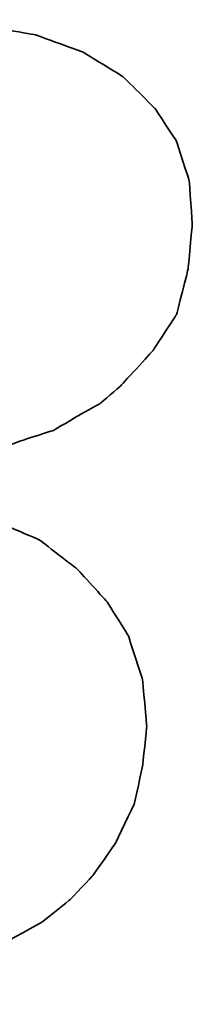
# Model space of a CAD drawing. Header units: millimetres. Extents: x 2891 to 6329, y -1599 to 860.
# Tile 496 of 620: x 5476.582 to 5477.4, y -563.04 to -558.368. Entities that reach past the tile are written whole.
import ezdxf

# ---------------------------------------------------------------- set-up
doc = ezdxf.new("R2010")
doc.units = ezdxf.units.MM
doc.layers.add('DIM', color=4, linetype='CONTINUOUS')
doc.layers.add('layer 1', color=7, linetype='CONTINUOUS')

# ---------------------------------------------------------------- blocks, each defined once
blk = doc.blocks.new('TBI MOTION logo(完整正式版)')
at = {"layer": 'layer 1', "color": 22, "lineweight": 35}
blk.add_open_spline([(-64.65375, -6.863749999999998), (-64.65375, -6.863749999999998), (-64.84375, -7.296249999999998), (-64.84375, -7.296249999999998), (-64.84375, -7.296249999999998), (-64.84375, -7.296249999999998), (-64.86875, -7.34375), (-64.86875, -7.34375), (-64.86875, -7.34375), (-64.86875, -7.34375), (-64.86875, -7.36875), (-64.86875, -7.36875), (-64.86875, -7.36875), (-64.86875, -7.36875), (-65.15375, -7.653749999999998), (-65.15375, -7.653749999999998), (-65.15375, -7.653749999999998), (-65.15375, -7.653749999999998), (-65.17875, -7.653749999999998), (-65.17875, -7.653749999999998), (-65.17875, -7.653749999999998), (-65.17875, -7.653749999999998), (-65.20375, -7.678749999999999), (-65.20375, -7.678749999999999), (-65.20375, -7.678749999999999), (-65.20375, -7.678749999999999), (-65.58875, -7.871249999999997), (-65.58875, -7.871249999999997), (-65.58875, -7.871249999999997), (-65.58875, -7.871249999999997), (-65.63375, -7.871249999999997), (-65.63375, -7.871249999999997), (-65.63375, -7.871249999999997), (-65.63375, -7.871249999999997), (-65.65875, -7.893749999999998), (-65.65875, -7.893749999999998), (-65.65875, -7.893749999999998), (-65.65875, -7.893749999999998), (-66.09375, -7.943749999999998), (-66.09375, -7.943749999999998), (-66.09375, -7.943749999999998), (-66.09375, -7.943749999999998), (-66.11375, -7.943749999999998), (-66.11375, -7.943749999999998), (-66.11375, -7.943749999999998), (-66.11375, -7.943749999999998), (-66.16375, -7.943749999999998), (-66.16375, -7.943749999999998), (-66.16375, -7.943749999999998), (-66.16375, -7.943749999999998), (-66.30875, -7.943749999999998), (-66.30875, -7.943749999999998), (-66.30875, -7.943749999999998), (-66.30875, -7.943749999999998), (-66.69375, -7.943749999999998), (-66.69375, -7.943749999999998), (-66.69375, -7.943749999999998), (-66.69375, -7.943749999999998), (-67.07375, -7.943749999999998), (-67.07375, -7.943749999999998), (-67.07375, -7.943749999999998), (-67.07375, -7.943749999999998), (-67.12375, -7.943749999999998), (-67.12375, -7.943749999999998), (-67.12375, -7.943749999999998), (-67.12375, -7.943749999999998), (-67.12375, -7.966249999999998), (-67.12375, -7.966249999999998), (-67.12375, -7.966249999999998), (-67.12375, -7.966249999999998), (-67.14875, -7.991249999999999), (-67.14875, -7.991249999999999), (-67.14875, -7.991249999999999), (-67.14875, -7.991249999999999), (-67.24375, -8.34875), (-67.24375, -8.34875), (-67.24375, -8.34875), (-67.24375, -8.34875), (-67.31374999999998, -8.68625), (-67.31374999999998, -8.68625), (-67.31374999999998, -8.68625), (-67.31374999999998, -8.68625), (-67.26875, -8.68625), (-67.26875, -8.68625), (-67.26875, -8.68625), (-67.26875, -8.68625), (-67.07375, -8.68625), (-67.07375, -8.68625), (-67.07375, -8.68625), (-67.07375, -8.68625), (-66.54875, -8.68625), (-66.54875, -8.68625), (-66.54875, -8.68625), (-66.54875, -8.68625), (-65.82625, -8.68625), (-65.82625, -8.68625), (-65.82625, -8.68625), (-65.82625, -8.68625), (-65.01375, -8.68625), (-65.01375, -8.68625), (-65.01375, -8.68625), (-65.01375, -8.68625), (-64.05375, -8.68625), (-64.05375, -8.68625), (-64.05375, -8.68625), (-64.05375, -8.68625), (-62.08375, -8.68625), (-62.08375, -8.68625), (-62.08375, -8.68625), (-62.08375, -8.68625), (-60.06875, -8.68625), (-60.06875, -8.68625), (-60.06875, -8.68625), (-60.06875, -8.68625), (-59.10875, -8.68625), (-59.10875, -8.68625), (-59.10875, -8.68625), (-59.10875, -8.68625), (-58.29375, -8.68625), (-58.29375, -8.68625), (-58.29375, -8.68625), (-58.29375, -8.68625), (-57.57374999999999, -8.68625), (-57.57374999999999, -8.68625), (-57.57374999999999, -8.68625), (-57.57374999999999, -8.68625), (-57.04875, -8.68625), (-57.04875, -8.68625), (-57.04875, -8.68625), (-57.04875, -8.68625), (-56.85375, -8.68625), (-56.85375, -8.68625), (-56.85375, -8.68625), (-56.85375, -8.68625), (-56.70875, -8.68625), (-56.70875, -8.68625), (-56.70875, -8.68625), (-56.70875, -8.68625), (-56.61375, -8.68625), (-56.61375, -8.68625), (-56.61375, -8.68625), (-56.61375, -8.68625), (-56.56875, -8.68625), (-56.56875, -8.68625), (-56.56875, -8.68625), (-56.56875, -8.68625), (-55.65375, -8.638749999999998), (-55.65375, -8.638749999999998), (-55.65375, -8.638749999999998), (-55.65375, -8.638749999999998), (-54.76874999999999, -8.51875), (-54.76874999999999, -8.51875), (-54.76874999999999, -8.51875), (-54.76874999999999, -8.51875), (-53.90375, -8.30375), (-53.90375, -8.30375), (-53.90375, -8.30375), (-53.90375, -8.30375), (-53.08875, -8.03875), (-53.08875, -8.03875), (-53.08875, -8.03875), (-53.08875, -8.03875), (-52.34375, -7.653749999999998), (-52.34375, -7.653749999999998), (-52.34375, -7.653749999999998), (-52.34375, -7.653749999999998), (-51.69875, -7.296249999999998), (-51.69875, -7.296249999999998), (-51.69875, -7.296249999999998), (-51.69875, -7.296249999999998), (-51.21875, -6.911249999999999), (-51.21875, -6.911249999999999), (-51.21875, -6.911249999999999), (-51.21875, -6.911249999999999), (-50.83375, -6.50375), (-50.83375, -6.50375), (-50.83375, -6.50375), (-50.83375, -6.50375), (-50.44875, -5.94875), (-50.44875, -5.94875), (-50.44875, -5.94875), (-50.44875, -5.94875), (-50.13875, -5.303749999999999), (-50.13875, -5.303749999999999), (-50.13875, -5.303749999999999), (-50.13875, -5.303749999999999), (-49.99375, -4.653749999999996), (-49.99375, -4.653749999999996), (-49.99375, -4.653749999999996), (-49.99375, -4.653749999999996), (-49.92375, -3.98375), (-49.92375, -3.98375), (-49.92375, -3.98375), (-49.92375, -3.98375), (-49.99375, -3.19374), (-49.99375, -3.19374), (-49.99375, -3.19374), (-49.99375, -3.19374), (-50.23374, -2.44874), (-50.23374, -2.44874), (-50.23374, -2.44874), (-50.23374, -2.44874), (-50.59375, -1.87374), (-50.59375, -1.87374), (-50.59375, -1.87374), (-50.59375, -1.87374), (-51.09875, -1.31874), (-51.09875, -1.31874), (-51.09875, -1.31874), (-51.09875, -1.31874), (-51.74375, -0.81875), (-51.74375, -0.81875), (-51.74375, -0.81875), (-51.74375, -0.81875), (-52.53875, -0.48125), (-52.53875, -0.48125), (-52.53875, -0.48125), (-52.53875, -0.48125), (-53.47375, -0.21875), (-53.47375, -0.21875), (-53.47375, -0.21875), (-53.47375, -0.21875), (-54.52875, -0.04874), (-54.52875, -0.04874), (-54.52875, -0.04874), (-54.52875, -0.04874), (-55.65375, 0.12125), (-55.65375, 0.12125), (-55.65375, 0.12125), (-55.65375, 0.12125), (-54.50375, 0.28624), (-54.50375, 0.28624), (-54.50375, 0.28624), (-54.50375, 0.28624), (-53.83375, 0.38124), (-53.83375, 0.38124), (-53.83375, 0.38124), (-53.83375, 0.38124), (-53.18375, 0.50125), (-53.18375, 0.50125), (-53.18375, 0.50125), (-53.18375, 0.50125), (-52.55875, 0.6687400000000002), (-52.55875, 0.6687400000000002), (-52.55875, 0.6687400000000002), (-52.55875, 0.6687400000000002), (-52.03375, 0.86124), (-52.03375, 0.86124), (-52.03375, 0.86124), (-52.03375, 0.86124), (-51.50374, 1.031239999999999), (-51.50374, 1.031239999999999), (-51.50374, 1.031239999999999), (-51.50374, 1.031239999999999), (-51.09875, 1.271249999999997), (-51.09875, 1.271249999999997), (-51.09875, 1.271249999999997), (-51.09875, 1.271249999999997), (-50.71374999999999, 1.48624), (-50.71374999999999, 1.48624), (-50.71374999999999, 1.48624), (-50.71374999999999, 1.48624), (-50.37625, 1.77625), (-50.37625, 1.77625), (-50.37625, 1.77625), (-50.37625, 1.77625), (-49.82375, 2.37625), (-49.82375, 2.37625), (-49.82375, 2.37625), (-49.82375, 2.37625), (-49.41875, 2.996249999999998), (-49.41875, 2.996249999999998), (-49.41875, 2.996249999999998), (-49.41875, 2.996249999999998), (-49.22375, 3.766249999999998), (-49.22375, 3.766249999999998), (-49.22375, 3.766249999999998), (-49.22375, 3.766249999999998), (-49.15375, 4.50874), (-49.15375, 4.50874), (-49.15375, 4.50874), (-49.15375, 4.50874), (-49.20374999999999, 5.251249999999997), (-49.20374999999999, 5.251249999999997), (-49.20374999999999, 5.251249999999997), (-49.20374999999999, 5.251249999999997), (-49.41875, 5.926249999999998), (-49.41875, 5.926249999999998), (-49.41875, 5.926249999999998), (-49.41875, 5.926249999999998), (-49.77875, 6.47625), (-49.77875, 6.47625), (-49.77875, 6.47625), (-49.77875, 6.47625), (-50.33125, 7.026239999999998), (-50.33125, 7.026239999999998), (-50.33125, 7.026239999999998), (-50.33125, 7.026239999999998), (-51.00125, 7.43625), (-51.00125, 7.43625), (-51.00125, 7.43625), (-51.00125, 7.43625), (-51.79375, 7.72625), (-51.79375, 7.72625), (-51.79375, 7.72625), (-51.79375, 7.72625), (-52.72874999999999, 7.891239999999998), (-52.72874999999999, 7.891239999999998), (-52.72874999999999, 7.891239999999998), (-52.72874999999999, 7.891239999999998), (-53.83375, 7.98625), (-53.83375, 7.98625), (-53.83375, 7.98625), (-53.83375, 7.98625), (-53.92875, 7.98625), (-53.92875, 7.98625), (-53.92875, 7.98625), (-53.92875, 7.98625), (-54.26375, 7.98625), (-54.26375, 7.98625), (-54.26375, 7.98625), (-54.26375, 7.98625), (-54.74375, 7.98625), (-54.74375, 7.98625), (-54.74375, 7.98625), (-54.74375, 7.98625), (-55.36875, 7.98625), (-55.36875, 7.98625), (-55.36875, 7.98625), (-55.36875, 7.98625), (-56.13375, 7.98625), (-56.13375, 7.98625), (-56.13375, 7.98625), (-56.13375, 7.98625), (-56.94874999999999, 7.98625), (-56.94874999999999, 7.98625), (-56.94874999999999, 7.98625), (-56.94874999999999, 7.98625), (-58.77625, 7.98625), (-58.77625, 7.98625), (-58.77625, 7.98625), (-58.77625, 7.98625), (-60.59875, 7.98625), (-60.59875, 7.98625), (-60.59875, 7.98625), (-60.59875, 7.98625), (-61.41375, 7.98625), (-61.41375, 7.98625), (-61.41375, 7.98625), (-61.41375, 7.98625), (-62.17875, 7.98625), (-62.17875, 7.98625), (-62.17875, 7.98625), (-62.17875, 7.98625), (-62.80375, 7.98625), (-62.80375, 7.98625), (-62.80375, 7.98625), (-62.80375, 7.98625), (-63.30625, 7.98625), (-63.30625, 7.98625), (-63.30625, 7.98625), (-63.30625, 7.98625), (-63.57375, 7.98625), (-63.57375, 7.98625), (-63.57375, 7.98625), (-63.57375, 7.98625), (-63.57375, 7.96375), (-63.57375, 7.96375), (-63.57375, 7.96375), (-63.57375, 7.96375), (-63.59875, 7.94125), (-63.59875, 7.94125), (-63.59875, 7.94125), (-63.59875, 7.94125), (-63.69375, 7.55625), (-63.69375, 7.55625), (-63.69375, 7.55625), (-63.69375, 7.55625), (-63.76375, 7.246239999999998), (-63.76375, 7.246239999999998), (-63.76375, 7.246239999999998), (-63.76375, 7.246239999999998), (-63.23875000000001, 7.246239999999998), (-63.23875000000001, 7.246239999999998), (-63.23875000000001, 7.246239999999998), (-63.23875000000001, 7.246239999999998), (-62.75875, 7.246239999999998), (-62.75875, 7.246239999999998), (-62.75875, 7.246239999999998), (-62.75875, 7.246239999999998), (-62.61124999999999, 7.246239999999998), (-62.61124999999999, 7.246239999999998), (-62.61124999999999, 7.246239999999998), (-62.61124999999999, 7.246239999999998), (-62.56624999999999, 7.246239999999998), (-62.56624999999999, 7.246239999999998), (-62.56624999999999, 7.246239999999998), (-62.56624999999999, 7.246239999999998), (-62.22875, 7.246239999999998), (-62.22875, 7.246239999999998), (-62.22875, 7.246239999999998), (-62.22875, 7.246239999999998), (-62.20375, 7.246239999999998), (-62.20375, 7.246239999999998), (-62.20375, 7.246239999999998), (-62.20375, 7.246239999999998), (-62.17875, 7.21875), (-62.17875, 7.21875), (-62.17875, 7.21875), (-62.17875, 7.21875), (-61.96374999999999, 7.171249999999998), (-61.96374999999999, 7.171249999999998), (-61.96374999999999, 7.171249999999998), (-61.96374999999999, 7.171249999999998), (-61.72375, 7.126239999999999), (-61.72375, 7.126239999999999), (-61.72375, 7.126239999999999), (-61.72375, 7.126239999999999), (-61.70374999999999, 7.126239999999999), (-61.70374999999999, 7.126239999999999), (-61.70374999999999, 7.126239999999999), (-61.70374999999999, 7.126239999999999), (-61.55875, 7.076239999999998), (-61.55875, 7.076239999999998), (-61.55875, 7.076239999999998), (-61.55875, 7.076239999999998), (-61.50875, 7.076239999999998), (-61.50875, 7.076239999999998), (-61.50875, 7.076239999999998), (-61.50875, 7.076239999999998), (-61.48375, 7.026239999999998), (-61.48375, 7.026239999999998), (-61.48375, 7.026239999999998), (-61.48375, 7.026239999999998), (-61.31875, 6.83375), (-61.31875, 6.83375), (-61.31875, 6.83375), (-61.31875, 6.83375), (-61.29375, 6.81125), (-61.29375, 6.81125), (-61.29375, 6.81125), (-61.29375, 6.81125), (-61.29375, 6.786249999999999), (-61.29375, 6.786249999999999), (-61.29375, 6.786249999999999), (-61.29375, 6.786249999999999), (-61.19875, 6.50124), (-61.19875, 6.50124), (-61.19875, 6.50124), (-61.19875, 6.50124), (-61.17375, 6.45124), (-61.17375, 6.45124), (-61.17375, 6.45124), (-61.17375, 6.45124), (-61.19875, 6.40625), (-61.19875, 6.40625), (-61.19875, 6.40625), (-61.19875, 6.40625), (-61.26875, 5.99624), (-61.26875, 5.99624), (-61.26875, 5.99624), (-61.26875, 5.99624), (-61.26875, 5.85125), (-61.26875, 5.85125), (-61.26875, 5.85125), (-61.26875, 5.85125), (-61.26875, 5.826249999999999), (-61.26875, 5.826249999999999), (-61.26875, 5.826249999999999), (-61.26875, 5.826249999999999), (-61.29375, 5.80625), (-61.29375, 5.80625), (-61.29375, 5.80625), (-61.29375, 5.80625), (-61.34125, 5.661249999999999), (-61.34125, 5.661249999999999), (-61.34125, 5.661249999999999), (-61.34125, 5.661249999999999), (-61.41375, 5.44625), (-61.41375, 5.44625), (-61.41375, 5.44625), (-61.41375, 5.44625), (-61.48375, 5.15625), (-61.48375, 5.15625), (-61.48375, 5.15625), (-61.48375, 5.15625), (-61.58375, 4.82124), (-61.58375, 4.82124), (-61.58375, 4.82124), (-61.58375, 4.82124), (-61.79875, 4.00375), (-61.79875, 4.00375), (-61.79875, 4.00375), (-61.79875, 4.00375), (-62.05875, 2.996249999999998), (-62.05875, 2.996249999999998), (-62.05875, 2.996249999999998), (-62.05875, 2.996249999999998), (-62.34875, 1.916249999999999), (-62.34875, 1.916249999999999), (-62.34875, 1.916249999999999), (-62.34875, 1.916249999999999), (-62.97375, -0.4112399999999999), (-62.97375, -0.4112399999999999), (-62.97375, -0.4112399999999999), (-62.97375, -0.4112399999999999), (-63.59875, -2.75875), (-63.59875, -2.75875), (-63.59875, -2.75875), (-63.59875, -2.75875), (-63.88374999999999, -3.863739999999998), (-63.88374999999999, -3.863739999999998), (-63.88374999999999, -3.863739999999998), (-63.88374999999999, -3.863739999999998), (-64.14875, -4.823739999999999), (-64.14875, -4.823739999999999), (-64.14875, -4.823739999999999), (-64.14875, -4.823739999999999), (-64.36375, -5.64125), (-64.36375, -5.64125), (-64.36375, -5.64125), (-64.36375, -5.64125), (-64.43625, -5.97625), (-64.43625, -5.97625), (-64.43625, -5.97625), (-64.43625, -5.97625), (-64.50875, -6.286249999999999), (-64.50875, -6.286249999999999), (-64.50875, -6.286249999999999), (-64.50875, -6.286249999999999), (-64.50875, -6.308749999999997), (-64.50875, -6.308749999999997), (-64.50875, -6.308749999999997), (-64.50875, -6.308749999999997), (-64.57875, -6.50375), (-64.57875, -6.50375), (-64.57875, -6.50375), (-64.57875, -6.50375), (-64.62875, -6.69625), (-64.62875, -6.69625), (-64.62875, -6.69625), (-64.62875, -6.69625), (-64.62875, -6.768749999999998), (-64.62875, -6.768749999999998), (-64.62875, -6.768749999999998), (-64.62875, -6.768749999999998), (-64.62875, -6.813749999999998), (-64.62875, -6.813749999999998), (-64.62875, -6.813749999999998), (-64.62875, -6.813749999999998), (-64.62875, -6.83875), (-64.62875, -6.83875), (-64.62875, -6.83875), (-64.62875, -6.83875), (-64.65375, -6.863749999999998), (-64.65375, -6.863749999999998)], degree=3, knots=[0, 0, 0, 0, 0.0071942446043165, 0.0071942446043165, 0.0071942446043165, 0.0071942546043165, 0.0143884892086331, 0.0143884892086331, 0.0143884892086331, 0.0143884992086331, 0.0215827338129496, 0.0215827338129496, 0.0215827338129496, 0.0215827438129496, 0.0287769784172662, 0.0287769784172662, 0.0287769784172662, 0.0287769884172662, 0.0359712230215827, 0.0359712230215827, 0.0359712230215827, 0.0359712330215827, 0.0431654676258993, 0.0431654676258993, 0.0431654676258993, 0.0431654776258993, 0.0503597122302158, 0.0503597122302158, 0.0503597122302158, 0.0503597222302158, 0.0575539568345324, 0.0575539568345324, 0.0575539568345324, 0.0575539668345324, 0.0647482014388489, 0.0647482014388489, 0.0647482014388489, 0.0647482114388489, 0.0719424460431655, 0.0719424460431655, 0.0719424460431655, 0.0719424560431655, 0.079136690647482, 0.079136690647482, 0.079136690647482, 0.079136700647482, 0.0863309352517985, 0.0863309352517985, 0.0863309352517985, 0.0863309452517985, 0.0935251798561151, 0.0935251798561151, 0.0935251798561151, 0.0935251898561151, 0.1007194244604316, 0.1007194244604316, 0.1007194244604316, 0.1007194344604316, 0.1079136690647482, 0.1079136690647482, 0.1079136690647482, 0.1079136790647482, 0.1151079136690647, 0.1151079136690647, 0.1151079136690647, 0.1151079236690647, 0.1223021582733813, 0.1223021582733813, 0.1223021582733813, 0.1223021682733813, 0.1294964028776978, 0.1294964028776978, 0.1294964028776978, 0.1294964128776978, 0.1366906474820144, 0.1366906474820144, 0.1366906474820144, 0.1366906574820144, 0.1438848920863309, 0.1438848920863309, 0.1438848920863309, 0.1438849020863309, 0.1510791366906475, 0.1510791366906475, 0.1510791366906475, 0.1510791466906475, 0.158273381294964, 0.158273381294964, 0.158273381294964, 0.158273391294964, 0.1654676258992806, 0.1654676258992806, 0.1654676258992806, 0.1654676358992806, 0.1726618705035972, 0.1726618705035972, 0.1726618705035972, 0.1726618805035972, 0.1798561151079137, 0.1798561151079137, 0.1798561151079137, 0.1798561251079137, 0.1870503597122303, 0.1870503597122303, 0.1870503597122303, 0.1870503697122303, 0.1942446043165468, 0.1942446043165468, 0.1942446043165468, 0.1942446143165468, 0.2014388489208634, 0.2014388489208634, 0.2014388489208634, 0.2014388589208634, 0.2086330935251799, 0.2086330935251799, 0.2086330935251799, 0.2086331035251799, 0.2158273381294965, 0.2158273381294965, 0.2158273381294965, 0.2158273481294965, 0.2230215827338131, 0.2230215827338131, 0.2230215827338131, 0.2230215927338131, 0.2302158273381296, 0.2302158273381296, 0.2302158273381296, 0.2302158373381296, 0.2374100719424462, 0.2374100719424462, 0.2374100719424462, 0.2374100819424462, 0.2446043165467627, 0.2446043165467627, 0.2446043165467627, 0.2446043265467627, 0.2517985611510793, 0.2517985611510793, 0.2517985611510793, 0.2517985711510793, 0.2589928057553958, 0.2589928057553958, 0.2589928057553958, 0.2589928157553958, 0.2661870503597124, 0.2661870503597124, 0.2661870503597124, 0.2661870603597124, 0.273381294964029, 0.273381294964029, 0.273381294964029, 0.273381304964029, 0.2805755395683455, 0.2805755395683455, 0.2805755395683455, 0.2805755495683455, 0.2877697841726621, 0.2877697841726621, 0.2877697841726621, 0.2877697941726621, 0.2949640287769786, 0.2949640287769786, 0.2949640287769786, 0.2949640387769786, 0.3021582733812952, 0.3021582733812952, 0.3021582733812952, 0.3021582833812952, 0.3093525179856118, 0.3093525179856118, 0.3093525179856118, 0.3093525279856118, 0.3165467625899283, 0.3165467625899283, 0.3165467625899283, 0.3165467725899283, 0.3237410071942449, 0.3237410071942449, 0.3237410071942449, 0.3237410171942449, 0.3309352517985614, 0.3309352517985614, 0.3309352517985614, 0.3309352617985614, 0.338129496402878, 0.338129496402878, 0.338129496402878, 0.338129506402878, 0.3453237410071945, 0.3453237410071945, 0.3453237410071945, 0.3453237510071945, 0.3525179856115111, 0.3525179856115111, 0.3525179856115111, 0.3525179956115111, 0.3597122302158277, 0.3597122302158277, 0.3597122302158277, 0.3597122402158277, 0.3669064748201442, 0.3669064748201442, 0.3669064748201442, 0.3669064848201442, 0.3741007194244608, 0.3741007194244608, 0.3741007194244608, 0.3741007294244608, 0.3812949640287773, 0.3812949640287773, 0.3812949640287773, 0.3812949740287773, 0.3884892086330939, 0.3884892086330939, 0.3884892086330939, 0.3884892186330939, 0.3956834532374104, 0.3956834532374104, 0.3956834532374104, 0.3956834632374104, 0.4028776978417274, 0.4028776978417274, 0.4028776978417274, 0.4028777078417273, 0.4100719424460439, 0.4100719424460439, 0.4100719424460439, 0.4100719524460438, 0.4172661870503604, 0.4172661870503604, 0.4172661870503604, 0.4172661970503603, 0.4244604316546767, 0.4244604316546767, 0.4244604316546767, 0.4244604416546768, 0.4316546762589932, 0.4316546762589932, 0.4316546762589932, 0.4316546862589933, 0.4388489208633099, 0.4388489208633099, 0.4388489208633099, 0.4388489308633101, 0.4460431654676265, 0.4460431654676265, 0.4460431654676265, 0.4460431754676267, 0.453237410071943, 0.453237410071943, 0.453237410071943, 0.4532374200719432, 0.4604316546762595, 0.4604316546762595, 0.4604316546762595, 0.4604316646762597, 0.467625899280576, 0.467625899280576, 0.467625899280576, 0.467625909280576, 0.4748201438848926, 0.4748201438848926, 0.4748201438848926, 0.4748201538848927, 0.4820143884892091, 0.4820143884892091, 0.4820143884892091, 0.4820143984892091, 0.4892086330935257, 0.4892086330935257, 0.4892086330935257, 0.4892086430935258, 0.4964028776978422, 0.4964028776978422, 0.4964028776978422, 0.4964028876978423, 0.5035971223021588, 0.5035971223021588, 0.5035971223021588, 0.5035971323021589, 0.5107913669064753, 0.5107913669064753, 0.5107913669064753, 0.5107913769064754, 0.5179856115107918, 0.5179856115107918, 0.5179856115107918, 0.5179856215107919, 0.5251798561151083, 0.5251798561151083, 0.5251798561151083, 0.5251798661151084, 0.5323741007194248, 0.5323741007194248, 0.5323741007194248, 0.5323741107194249, 0.5395683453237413, 0.5395683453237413, 0.5395683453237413, 0.5395683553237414, 0.5467625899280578, 0.5467625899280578, 0.5467625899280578, 0.5467625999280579, 0.5539568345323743, 0.5539568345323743, 0.5539568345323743, 0.5539568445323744, 0.5611510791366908, 0.5611510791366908, 0.5611510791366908, 0.5611510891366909, 0.5683453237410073, 0.5683453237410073, 0.5683453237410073, 0.5683453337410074, 0.5755395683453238, 0.5755395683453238, 0.5755395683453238, 0.5755395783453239, 0.5827338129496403, 0.5827338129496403, 0.5827338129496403, 0.5827338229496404, 0.5899280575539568, 0.5899280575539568, 0.5899280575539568, 0.5899280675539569, 0.5971223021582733, 0.5971223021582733, 0.5971223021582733, 0.5971223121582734, 0.60431654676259, 0.60431654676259, 0.60431654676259, 0.6043165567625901, 0.6115107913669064, 0.6115107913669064, 0.6115107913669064, 0.6115108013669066, 0.618705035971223, 0.618705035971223, 0.618705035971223, 0.6187050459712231, 0.6258992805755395, 0.6258992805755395, 0.6258992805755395, 0.6258992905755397, 0.633093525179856, 0.633093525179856, 0.633093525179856, 0.6330935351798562, 0.6402877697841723, 0.6402877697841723, 0.6402877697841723, 0.6402877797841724, 0.6474820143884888, 0.6474820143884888, 0.6474820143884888, 0.6474820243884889, 0.6546762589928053, 0.6546762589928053, 0.6546762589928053, 0.6546762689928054, 0.6618705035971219, 0.6618705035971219, 0.6618705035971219, 0.6618705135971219, 0.6690647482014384, 0.6690647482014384, 0.6690647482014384, 0.6690647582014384, 0.6762589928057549, 0.6762589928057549, 0.6762589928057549, 0.6762590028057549, 0.6834532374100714, 0.6834532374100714, 0.6834532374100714, 0.6834532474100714, 0.6906474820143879, 0.6906474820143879, 0.6906474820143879, 0.6906474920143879, 0.6978417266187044, 0.6978417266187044, 0.6978417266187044, 0.6978417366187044, 0.7050359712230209, 0.7050359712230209, 0.7050359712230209, 0.7050359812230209, 0.7122302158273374, 0.7122302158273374, 0.7122302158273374, 0.7122302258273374, 0.7194244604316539, 0.7194244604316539, 0.7194244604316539, 0.7194244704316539, 0.7266187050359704, 0.7266187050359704, 0.7266187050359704, 0.7266187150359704, 0.7338129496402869, 0.7338129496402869, 0.7338129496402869, 0.7338129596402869, 0.7410071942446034, 0.7410071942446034, 0.7410071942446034, 0.7410072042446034, 0.7482014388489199, 0.7482014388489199, 0.7482014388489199, 0.7482014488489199, 0.7553956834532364, 0.7553956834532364, 0.7553956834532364, 0.7553956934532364, 0.7625899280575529, 0.7625899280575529, 0.7625899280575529, 0.7625899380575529, 0.7697841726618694, 0.7697841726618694, 0.7697841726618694, 0.7697841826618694, 0.7769784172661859, 0.7769784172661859, 0.7769784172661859, 0.7769784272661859, 0.7841726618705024, 0.7841726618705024, 0.7841726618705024, 0.7841726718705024, 0.7913669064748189, 0.7913669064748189, 0.7913669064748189, 0.7913669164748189, 0.7985611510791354, 0.7985611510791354, 0.7985611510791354, 0.7985611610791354, 0.8057553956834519, 0.8057553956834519, 0.8057553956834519, 0.8057554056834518, 0.8129496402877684, 0.8129496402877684, 0.8129496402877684, 0.8129496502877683, 0.8201438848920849, 0.8201438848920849, 0.8201438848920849, 0.820143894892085, 0.8273381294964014, 0.8273381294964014, 0.8273381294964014, 0.8273381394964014, 0.8345323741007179, 0.8345323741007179, 0.8345323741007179, 0.834532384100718, 0.8417266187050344, 0.8417266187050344, 0.8417266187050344, 0.8417266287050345, 0.8489208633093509, 0.8489208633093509, 0.8489208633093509, 0.848920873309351, 0.8561151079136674, 0.8561151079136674, 0.8561151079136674, 0.8561151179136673, 0.8633093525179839, 0.8633093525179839, 0.8633093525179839, 0.8633093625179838, 0.8705035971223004, 0.8705035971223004, 0.8705035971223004, 0.8705036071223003, 0.8776978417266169, 0.8776978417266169, 0.8776978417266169, 0.8776978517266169, 0.8848920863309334, 0.8848920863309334, 0.8848920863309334, 0.8848920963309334, 0.8920863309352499, 0.8920863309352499, 0.8920863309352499, 0.8920863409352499, 0.8992805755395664, 0.8992805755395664, 0.8992805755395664, 0.8992805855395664, 0.9064748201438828, 0.9064748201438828, 0.9064748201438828, 0.9064748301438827, 0.9136690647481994, 0.9136690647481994, 0.9136690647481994, 0.9136690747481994, 0.920863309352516, 0.920863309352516, 0.920863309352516, 0.920863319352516, 0.9280575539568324, 0.9280575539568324, 0.9280575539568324, 0.9280575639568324, 0.9352517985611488, 0.9352517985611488, 0.9352517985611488, 0.9352518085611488, 0.9424460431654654, 0.9424460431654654, 0.9424460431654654, 0.9424460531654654, 0.949640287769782, 0.949640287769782, 0.949640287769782, 0.949640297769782, 0.9568345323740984, 0.9568345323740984, 0.9568345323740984, 0.9568345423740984, 0.9640287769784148, 0.9640287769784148, 0.9640287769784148, 0.9640287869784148, 0.9712230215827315, 0.9712230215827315, 0.9712230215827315, 0.9712230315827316, 0.9784172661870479, 0.9784172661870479, 0.9784172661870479, 0.978417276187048, 0.9856115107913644, 0.9856115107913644, 0.9856115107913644, 0.9856115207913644, 0.9928057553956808, 0.9928057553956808, 0.9928057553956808, 0.9928057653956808, 1, 1, 1, 1], dxfattribs=at)

msp = doc.modelspace()

# ---------------------------------------------------------------- block references
at = {"layer": 'DIM', "color": 7, "xscale": 0.2802190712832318, "yscale": 0.2802190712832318, "zscale": 0.2802190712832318}
msp.add_blockref('TBI MOTION logo(完整正式版)', (5491.173752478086, -560.606067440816), dxfattribs=at)

doc.saveas('drawing.dxf')
